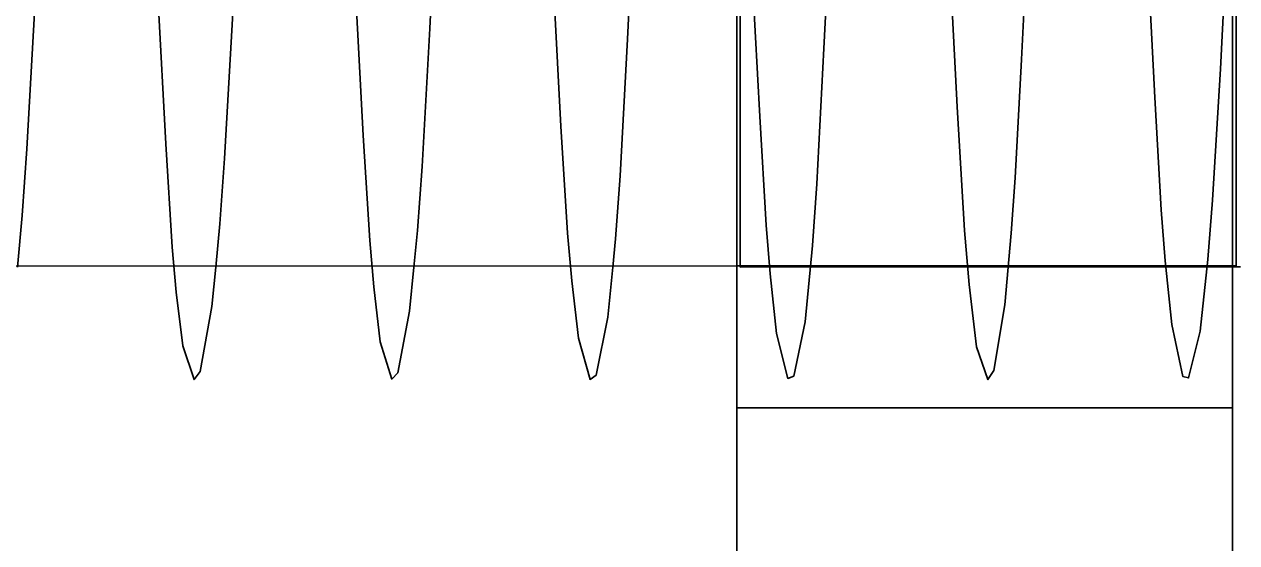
# Model space of a CAD drawing. Extents: x 1312564.2 to 1312581.5, y 1207298.4 to 1207352.6.
# Drawn here: x 1312576.8816 to 1312577.0345, y 1207332.4764 to 1207332.5418 of the extents above; entities that cross this region are included whole.
import ezdxf

# ---------------------------------------------------------------- set-up
doc = ezdxf.new("R2010")
doc.units = 0
for name, color, linetype in [('Level 15', 7, 'Continuous'), ('Level 22', 7, 'Continuous'), ('Level 62', 7, 'Continuous'), ('Level 8', 7, 'Continuous')]:
    doc.layers.add(name, color=color, linetype=linetype)

msp = doc.modelspace()

# ---------------------------------------------------------------- linework, layer by layer
at = {"layer": 'Level 15'}
msp.add_ellipse((1312576.74254, 1207332.88588), major_axis=(1.30328, -0.02461), ratio=0.675192, start_param=5.538119, end_param=9.87637, dxfattribs=at)
at = {"layer": 'Level 22'}
for p, q in [((1312576.57038, 1207332.51125), (1312576.97145, 1207332.51129)), ((1312576.97145, 1207332.51129), (1312577.03401, 1207332.5113)), ((1312576.97191, 1207332.51115), (1312577.03447, 1207332.51116)), ((1312577.03401, 1207332.5113), (1312577.03453, 1207332.5113)), ((1312577.03447, 1207332.51116), (1312577.03498, 1207332.51116))]:
    msp.add_line(p, q, dxfattribs=at)
at = {"layer": 'Level 62'}
for points in [[(1312576.90574, 1207332.51115), (1312576.90526, 1207332.50619), (1312576.90377, 1207332.49799), (1312576.90301, 1207332.49698), (1312576.90158, 1207332.50124), (1312576.90074, 1207332.50797), (1312576.90025, 1207332.51366), (1312576.89943, 1207332.52667), (1312576.89846, 1207332.54459), (1312576.89789, 1207332.55538), (1312576.89691, 1207332.57323), (1312576.89546, 1207332.59793), (1312576.89471, 1207332.6095), (1312576.89328, 1207332.6287), (1312576.89242, 1207332.63771), (1312576.89191, 1207332.64193), (1312576.89102, 1207332.64649), (1312576.89009, 1207332.64639), (1312576.88952, 1207332.64395), (1312576.88854, 1207332.63675), (1312576.8885, 1207332.63624)], [(1312576.92435, 1207332.52773), (1312576.92351, 1207332.54357), (1312576.92301, 1207332.55295), (1312576.92218, 1207332.56846), (1312576.92077, 1207332.59316), (1312576.92004, 1207332.60506), (1312576.91861, 1207332.62547), (1312576.91764, 1207332.63647), (1312576.91706, 1207332.64153), (1312576.91609, 1207332.64664), (1312576.91515, 1207332.64616), (1312576.91457, 1207332.64352), (1312576.91361, 1207332.63624)], [(1312576.95582, 1207332.51115), (1312576.95519, 1207332.50483), (1312576.95372, 1207332.49752), (1312576.95296, 1207332.49699), (1312576.9515, 1207332.50217), (1312576.95064, 1207332.50943), (1312576.95013, 1207332.51543), (1312576.94928, 1207332.52893), (1312576.94843, 1207332.54495), (1312576.94793, 1207332.55439), (1312576.9471, 1207332.56995), (1312576.9457, 1207332.5946), (1312576.94496, 1207332.60641), (1312576.94353, 1207332.62653), (1312576.94256, 1207332.63724), (1312576.94198, 1207332.64209), (1312576.94102, 1207332.64679), (1312576.94008, 1207332.64591), (1312576.93951, 1207332.64305), (1312576.93866, 1207332.63625)], [(1312577.01457, 1207332.64291), (1312577.01371, 1207332.63619), (1312577.01224, 1207332.61991), (1312577.01147, 1207332.60941), (1312577.00996, 1207332.58582), (1312577.00895, 1207332.56789), (1312577.00836, 1207332.55669), (1312577.00738, 1207332.53733), (1312577.00657, 1207332.52238), (1312577.00609, 1207332.51541), (1312577.00527, 1207332.50641), (1312577.00388, 1207332.49811), (1312577.00314, 1207332.49698), (1312577.00172, 1207332.50109), (1312577.00076, 1207332.50894), (1312577.0002, 1207332.51575), (1312576.99927, 1207332.53133), (1312576.99842, 1207332.54766), (1312576.99792, 1207332.55721), (1312576.99708, 1207332.57284), (1312576.99565, 1207332.59734), (1312576.99491, 1207332.60896), (1312576.99347, 1207332.6285), (1312576.99251, 1207332.63867)], [(1312577.035, 1207332.58444), (1312577.03401, 1207332.56651), (1312577.03343, 1207332.55535), (1312577.03246, 1207332.53613), (1312577.03148, 1207332.51958), (1312577.0309, 1207332.51211), (1312577.02992, 1207332.50309), (1312577.02846, 1207332.49717), (1312577.02772, 1207332.49736), (1312577.02632, 1207332.50392), (1312577.02549, 1207332.51195), (1312577.02501, 1207332.51838), (1312577.0242, 1207332.53253), (1312577.02323, 1207332.55135), (1312577.02264, 1207332.56242), (1312577.02166, 1207332.58038), (1312577.0202, 1207332.60454), (1312577.01946, 1207332.61554), (1312577.01806, 1207332.63314), (1312577.01724, 1207332.64088)], [(1312576.8885, 1207332.63624), (1312576.8871, 1207332.62054), (1312576.88636, 1207332.61013), (1312576.88497, 1207332.58691), (1312576.88416, 1207332.5713), (1312576.88369, 1207332.56145), (1312576.88291, 1207332.54394), (1312576.88193, 1207332.52606), (1312576.88134, 1207332.51766), (1312576.88073, 1207332.51114)], [(1312576.91361, 1207332.63624), (1312576.91358, 1207332.63602), (1312576.9121, 1207332.61946), (1312576.91135, 1207332.6089), (1312576.90992, 1207332.58548), (1312576.9091, 1207332.56981), (1312576.90862, 1207332.55993), (1312576.90784, 1207332.54244), (1312576.90686, 1207332.52484), (1312576.90627, 1207332.51662), (1312576.90574, 1207332.51115)], [(1312576.93866, 1207332.63625), (1312576.93854, 1207332.63521), (1312576.93708, 1207332.61827), (1312576.93633, 1207332.60757), (1312576.9349, 1207332.58401), (1312576.93407, 1207332.56836), (1312576.93358, 1207332.55854), (1312576.93276, 1207332.54124), (1312576.93178, 1207332.52383), (1312576.93119, 1207332.51575), (1312576.93073, 1207332.51115)], [(1312576.96368, 1207332.63625), (1312576.96346, 1207332.63441), (1312576.962, 1207332.6171), (1312576.96125, 1207332.60627), (1312576.95983, 1207332.58257), (1312576.95899, 1207332.56689), (1312576.9585, 1207332.5571), (1312576.95768, 1207332.53989), (1312576.95675, 1207332.52267), (1312576.95618, 1207332.51473), (1312576.95582, 1207332.51115)], [(1312576.98878, 1207332.63698), (1312576.98732, 1207332.62107), (1312576.98654, 1207332.61072), (1312576.98504, 1207332.5873), (1312576.98403, 1207332.56941), (1312576.98344, 1207332.55818), (1312576.98246, 1207332.53869), (1312576.98157, 1207332.52166), (1312576.98102, 1207332.51387), (1312576.98007, 1207332.50426), (1312576.97864, 1207332.49741), (1312576.9779, 1207332.49712), (1312576.97649, 1207332.50276), (1312576.97566, 1207332.51028), (1312576.97517, 1207332.51642), (1312576.97435, 1207332.53013), (1312576.97349, 1207332.54632), (1312576.97298, 1207332.55582), (1312576.97212, 1207332.57142), (1312576.97191, 1207332.57508)], [(1312576.93073, 1207332.51115), (1312576.93018, 1207332.50558), (1312576.9287, 1207332.49781), (1312576.92794, 1207332.49703), (1312576.9265, 1207332.50172), (1312576.92566, 1207332.50868), (1312576.92517, 1207332.5145), (1312576.92435, 1207332.52773)]]:
    msp.add_lwpolyline(points, dxfattribs=at)
at = {"layer": 'Level 8'}
for p, q in [((1312577.03401, 1207332.51625), (1312577.03401, 1207332.51835)), ((1312577.03447, 1207332.51611), (1312577.03447, 1207332.51821))]:
    msp.add_line(p, q, dxfattribs=at)
for points in [[(1312577.03401, 1207332.75562), (1312577.03401, 1207332.41294), (1312576.97145, 1207332.41294), (1312576.97145, 1207332.75558)], [(1312577.03401, 1207332.5643), (1312577.03401, 1207332.56185), (1312577.03401, 1207332.56164), (1312577.03401, 1207332.56013), (1312577.03401, 1207332.55809), (1312577.03401, 1207332.55454), (1312577.03401, 1207332.54989), (1312577.03401, 1207332.54941), (1312577.03401, 1207332.54874), (1312577.03401, 1207332.5481), (1312577.03401, 1207332.54308), (1312577.03401, 1207332.54146)], [(1312577.03447, 1207332.56416), (1312577.03447, 1207332.56171), (1312577.03447, 1207332.5615), (1312577.03447, 1207332.55999), (1312577.03447, 1207332.55795), (1312577.03447, 1207332.5544), (1312577.03447, 1207332.54975), (1312577.03447, 1207332.54927), (1312577.03447, 1207332.5486), (1312577.03447, 1207332.54796), (1312577.03447, 1207332.54294), (1312577.03447, 1207332.54132)], [(1312576.97145, 1207332.54328), (1312576.97145, 1207332.54115), (1312576.97145, 1207332.53914), (1312576.97145, 1207332.53703), (1312576.97145, 1207332.53474), (1312576.97145, 1207332.5344), (1312576.97145, 1207332.53195), (1312576.97145, 1207332.52968), (1312576.97145, 1207332.52835), (1312576.97145, 1207332.5268), (1312576.97145, 1207332.52656), (1312576.97145, 1207332.52503), (1312576.97145, 1207332.52266), (1312576.97145, 1207332.52188), (1312576.97145, 1207332.52134), (1312576.97145, 1207332.52063), (1312576.97145, 1207332.5183), (1312576.97145, 1207332.51609), (1312576.97145, 1207332.51595), (1312576.97145, 1207332.51589), (1312576.97145, 1207332.51557), (1312576.97145, 1207332.51407), (1312576.97145, 1207332.51369), (1312576.97145, 1207332.5125), (1312576.97145, 1207332.51242), (1312576.97145, 1207332.5124), (1312576.97145, 1207332.51221), (1312576.97145, 1207332.51165), (1312576.97145, 1207332.5113), (1312576.97145, 1207332.51132), (1312576.97145, 1207332.51129), (1312576.97145, 1207332.51167), (1312576.97145, 1207332.51208), (1312576.97145, 1207332.5122), (1312576.97145, 1207332.51244), (1312576.97145, 1207332.51253), (1312576.97145, 1207332.51365), (1312576.97145, 1207332.51494), (1312576.97145, 1207332.51561), (1312576.97145, 1207332.51596), (1312576.97145, 1207332.5161), (1312576.97145, 1207332.51733), (1312576.97145, 1207332.51876), (1312576.97145, 1207332.52044), (1312576.97145, 1207332.52168), (1312576.97145, 1207332.52189), (1312576.97145, 1207332.52267), (1312576.97145, 1207332.52386), (1312576.97145, 1207332.52446), (1312576.97145, 1207332.52656), (1312576.97145, 1207332.52714), (1312576.97145, 1207332.52964), (1312576.97145, 1207332.52984), (1312576.97145, 1207332.53048), (1312576.97145, 1207332.53142), (1312576.97145, 1207332.53251), (1312576.97145, 1207332.53274), (1312576.97145, 1207332.53494), (1312576.97145, 1207332.53663), (1312576.97145, 1207332.5372), (1312576.97145, 1207332.53908), (1312576.97145, 1207332.53941), (1312576.97145, 1207332.53948), (1312576.97145, 1207332.5399), (1312576.97145, 1207332.54219)], [(1312576.97191, 1207332.54314), (1312576.97191, 1207332.54101), (1312576.97191, 1207332.539), (1312576.97191, 1207332.5369), (1312576.97191, 1207332.5346), (1312576.97191, 1207332.53426), (1312576.97191, 1207332.53181), (1312576.97191, 1207332.52954), (1312576.97191, 1207332.52821), (1312576.97191, 1207332.52666), (1312576.97191, 1207332.52642), (1312576.97191, 1207332.52489), (1312576.97191, 1207332.52252), (1312576.97191, 1207332.52174), (1312576.97191, 1207332.5212), (1312576.97191, 1207332.52049), (1312576.97191, 1207332.51816), (1312576.97191, 1207332.51595), (1312576.97191, 1207332.51581), (1312576.97191, 1207332.51575), (1312576.97191, 1207332.51543), (1312576.97191, 1207332.51393), (1312576.97191, 1207332.51355), (1312576.97191, 1207332.51236), (1312576.97191, 1207332.51228), (1312576.97191, 1207332.51226), (1312576.97191, 1207332.51207), (1312576.97191, 1207332.51151), (1312576.97191, 1207332.51116), (1312576.97191, 1207332.51118), (1312576.97191, 1207332.51115), (1312576.97191, 1207332.51153), (1312576.97191, 1207332.51194), (1312576.97191, 1207332.51206), (1312576.97191, 1207332.5123), (1312576.97191, 1207332.51239), (1312576.97191, 1207332.51351), (1312576.97191, 1207332.5148), (1312576.97191, 1207332.51547), (1312576.97191, 1207332.51582), (1312576.97191, 1207332.51596), (1312576.97191, 1207332.51719), (1312576.97191, 1207332.51862), (1312576.97191, 1207332.5203), (1312576.97191, 1207332.52154), (1312576.97191, 1207332.52175), (1312576.97191, 1207332.52253), (1312576.97191, 1207332.52372), (1312576.97191, 1207332.52432), (1312576.97191, 1207332.52642), (1312576.97191, 1207332.527), (1312576.97191, 1207332.5295), (1312576.97191, 1207332.5297), (1312576.97191, 1207332.53034), (1312576.97191, 1207332.53128), (1312576.97191, 1207332.53237), (1312576.97191, 1207332.5326), (1312576.97191, 1207332.5348), (1312576.97191, 1207332.53649), (1312576.97191, 1207332.53707), (1312576.97191, 1207332.53894), (1312576.97191, 1207332.53927), (1312576.97191, 1207332.53934), (1312576.97191, 1207332.53976), (1312576.97191, 1207332.54205)], [(1312577.03401, 1207332.53324), (1312577.03401, 1207332.53443), (1312577.03401, 1207332.53473), (1312577.03401, 1207332.53733), (1312577.03401, 1207332.53915), (1312577.03401, 1207332.54143), (1312577.03401, 1207332.54327)], [(1312577.03447, 1207332.5331), (1312577.03447, 1207332.53429), (1312577.03447, 1207332.53459), (1312577.03447, 1207332.53719), (1312577.03447, 1207332.53901), (1312577.03447, 1207332.54129), (1312577.03447, 1207332.54313)], [(1312577.03401, 1207332.54146), (1312577.03401, 1207332.5399), (1312577.03401, 1207332.53953), (1312577.03401, 1207332.53909), (1312577.03401, 1207332.53696), (1312577.03401, 1207332.53256), (1312577.03401, 1207332.53141), (1312577.03401, 1207332.5306), (1312577.03401, 1207332.52965), (1312577.03401, 1207332.52748), (1312577.03401, 1207332.52445), (1312577.03401, 1207332.52393), (1312577.03401, 1207332.52258), (1312577.03401, 1207332.52191), (1312577.03401, 1207332.52167), (1312577.03401, 1207332.52065), (1312577.03401, 1207332.51874), (1312577.03401, 1207332.51751), (1312577.03401, 1207332.51611), (1312577.03401, 1207332.51599), (1312577.03401, 1207332.51569), (1312577.03401, 1207332.51492), (1312577.03401, 1207332.51381), (1312577.03401, 1207332.51254), (1312577.03401, 1207332.51246), (1312577.03401, 1207332.51219), (1312577.03401, 1207332.51209), (1312577.03401, 1207332.51163), (1312577.03401, 1207332.5113), (1312577.03401, 1207332.51132), (1312577.03401, 1207332.5113), (1312577.03401, 1207332.5116), (1312577.03401, 1207332.51223), (1312577.03401, 1207332.5124), (1312577.03401, 1207332.51242), (1312577.03401, 1207332.5125), (1312577.03401, 1207332.51369), (1312577.03401, 1207332.51386), (1312577.03401, 1207332.51557), (1312577.03401, 1207332.51593), (1312577.03401, 1207332.51598), (1312577.03401, 1207332.5161), (1312577.03401, 1207332.51625)], [(1312577.03447, 1207332.54132), (1312577.03447, 1207332.53976), (1312577.03447, 1207332.53939), (1312577.03447, 1207332.53895), (1312577.03447, 1207332.53682), (1312577.03447, 1207332.53242), (1312577.03447, 1207332.53127), (1312577.03447, 1207332.53046), (1312577.03447, 1207332.52951), (1312577.03447, 1207332.52734), (1312577.03447, 1207332.52431), (1312577.03447, 1207332.52379), (1312577.03447, 1207332.52244), (1312577.03447, 1207332.52177), (1312577.03447, 1207332.52153), (1312577.03447, 1207332.52051), (1312577.03447, 1207332.5186), (1312577.03447, 1207332.51737), (1312577.03447, 1207332.51597), (1312577.03447, 1207332.51585), (1312577.03447, 1207332.51555), (1312577.03447, 1207332.51478), (1312577.03447, 1207332.51367), (1312577.03447, 1207332.5124), (1312577.03447, 1207332.51232), (1312577.03447, 1207332.51205), (1312577.03447, 1207332.51195), (1312577.03447, 1207332.51149), (1312577.03447, 1207332.51116), (1312577.03447, 1207332.51118), (1312577.03447, 1207332.51116), (1312577.03447, 1207332.51146), (1312577.03447, 1207332.51209), (1312577.03447, 1207332.51226), (1312577.03447, 1207332.51228), (1312577.03447, 1207332.51236), (1312577.03447, 1207332.51355), (1312577.03447, 1207332.51372), (1312577.03447, 1207332.51543), (1312577.03447, 1207332.51579), (1312577.03447, 1207332.51584), (1312577.03447, 1207332.51596), (1312577.03447, 1207332.51611)], [(1312577.03401, 1207332.52339), (1312577.03401, 1207332.52509), (1312577.03401, 1207332.52526), (1312577.03401, 1207332.52679), (1312577.03401, 1207332.52707), (1312577.03401, 1207332.52854), (1312577.03401, 1207332.52956), (1312577.03401, 1207332.5297), (1312577.03401, 1207332.53166), (1312577.03401, 1207332.53324)], [(1312577.03447, 1207332.52325), (1312577.03447, 1207332.52495), (1312577.03447, 1207332.52512), (1312577.03447, 1207332.52665), (1312577.03447, 1207332.52693), (1312577.03447, 1207332.5284), (1312577.03447, 1207332.52942), (1312577.03447, 1207332.52956), (1312577.03447, 1207332.53152), (1312577.03447, 1207332.5331)], [(1312577.03401, 1207332.5217), (1312577.03401, 1207332.5219), (1312577.03401, 1207332.52257), (1312577.03401, 1207332.52339)], [(1312577.03447, 1207332.52156), (1312577.03447, 1207332.52176), (1312577.03447, 1207332.52243), (1312577.03447, 1207332.52325)], [(1312577.03401, 1207332.51835), (1312577.03401, 1207332.5186), (1312577.03401, 1207332.52007), (1312577.03401, 1207332.52062), (1312577.03401, 1207332.52142), (1312577.03401, 1207332.5217)], [(1312577.03447, 1207332.51821), (1312577.03447, 1207332.51846), (1312577.03447, 1207332.51993), (1312577.03447, 1207332.52048), (1312577.03447, 1207332.52128), (1312577.03447, 1207332.52156)], [(1312576.97145, 1207332.49339), (1312577.03401, 1207332.49339), (1312577.03401, 1207332.49339)]]:
    msp.add_lwpolyline(points, dxfattribs=at)

doc.saveas('drawing.dxf')
